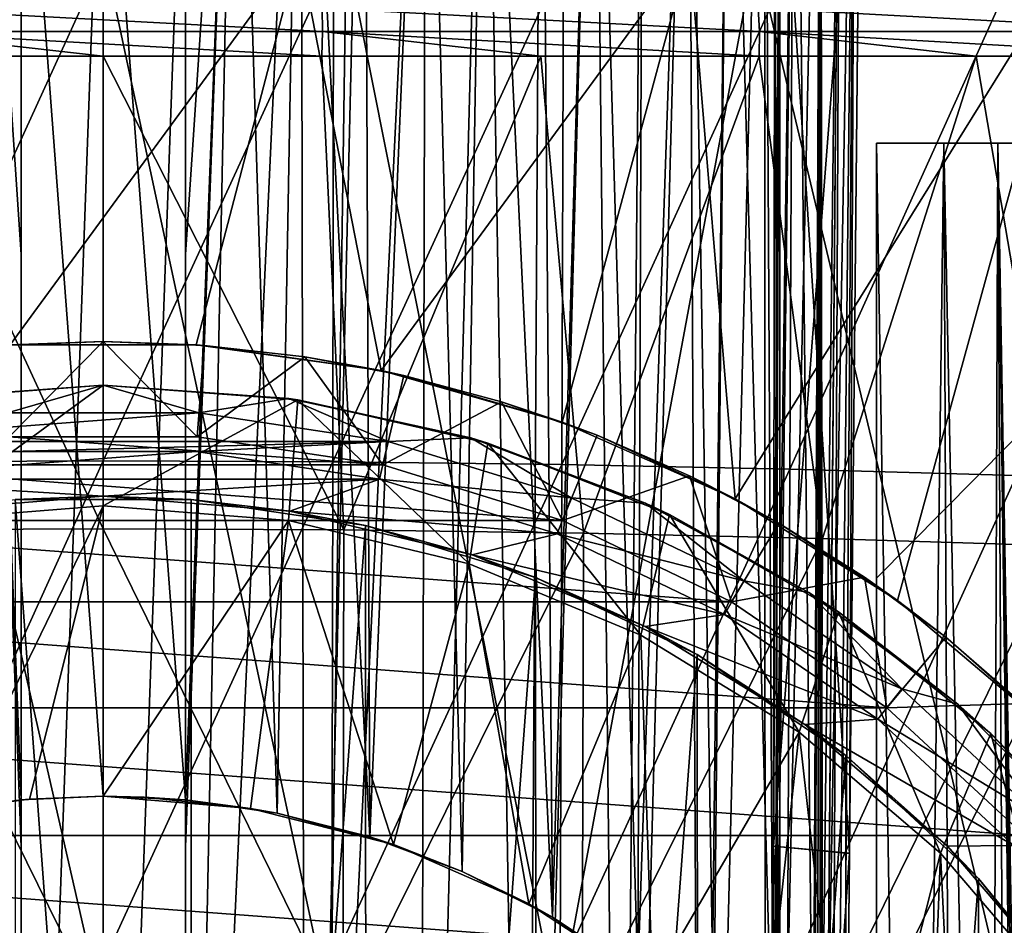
# Model space of a CAD drawing. Header units: metres. Extents: x -109 to 109, y -63 to 140.
# Tile 210 of 480: x -1 to 9, y -10 to -1. Entities that reach past the tile are written whole.
import ezdxf

# ---------------------------------------------------------------- set-up
doc = ezdxf.new("R2010")
doc.units = ezdxf.units.M
doc.layers.add('solid_502308_SW0001', color=7, linetype='CONTINUOUS')

msp = doc.modelspace()

# ---------------------------------------------------------------- linework, layer by layer
at = {"layer": 'solid_502308_SW0001'}
for points in [[(-0.85, -21, 10.329001), (-2.09333, -21, 10.08526), (-1.371821, 4.644084, 10.479981)], [(-1.808598, -8.928535, -4.868497), (-0.85, -8.789137, -5.036214), (-1.371821, 4.644084, -5.079981)], [(-0.85, -3.150883, -5.085713), (-0.85, 2.5, -5.135318), (-1.371821, 4.644084, -5.079981)], [(-0.85, -8.789137, -5.036214), (-0.85, -3.150883, -5.085713), (-1.371821, 4.644084, -5.079981)], [(-1.371821, 4.644084, 10.479981), (-0.85, 2.5, 10.535318), (-0.85, -9.277573, 10.431926)], [(-0.85, -9.277573, 10.431926), (-0.85, -21, 10.329001), (-1.371821, 4.644084, 10.479981)], [(2.04467, 4.644084, 10.330814), (2.093329, -21, 10.085261), (0.85, -21, 10.329001)], [(2.04467, 4.644084, 10.330814), (0.85, -21, 10.329001), (1.371821, 4.644084, 10.479981)], [(0.85, -9.277694, 10.431925), (1.371821, 4.644084, 10.479981), (0.85, -21, 10.329001)], [(0.85, -9.277694, 10.431925), (0.85, 2.5, 10.535318), (1.371821, 4.644084, 10.479981)], [(0.85, -8.789137, -5.036214), (1.799922, -8.926809, -4.870669), (1.371821, 4.644084, -5.079981)], [(1.371821, 4.644084, -5.079981), (0.85, 2.5, -5.135318), (0.85, -3.150883, -5.085713)], [(0.85, -3.150883, -5.085713), (0.85, -8.789137, -5.036214), (1.371821, 4.644084, -5.079981)], [(1.799922, -8.926809, -4.870669), (2.04467, 4.644084, -4.930814), (1.371821, 4.644084, -5.079981)], [(1.799922, -8.926809, -4.870669), (2.758678, -9.170946, -4.573832), (2.04467, 4.644084, -4.930814)], [(2.701959, 4.644084, 10.123571), (2.093329, -21, 10.085261), (2.04467, 4.644084, 10.330814)], [(2.758678, -9.170946, -4.573832), (2.701959, 4.644084, -4.723572), (2.04467, 4.644084, -4.930814)], [(3.338684, 4.644084, 9.859832), (3.279645, -21, 9.640318), (2.093329, -21, 10.085261)], [(3.338684, 4.644084, 9.859832), (2.093329, -21, 10.085261), (2.701959, 4.644084, 10.123571)], [(2.758678, -9.170946, -4.573832), (3.338684, 4.644084, -4.459832), (2.701959, 4.644084, -4.723572)], [(2.758678, -9.170946, -4.573832), (3.71343, -9.528109, -4.132459), (3.338684, 4.644084, -4.459832)], [(3.95, 4.644084, 9.5416), (4.376612, -21, 9.006297), (3.279645, -21, 9.640318)], [(3.95, 4.644084, 9.5416), (3.279645, -21, 9.640318), (3.338684, 4.644084, 9.859832)], [(3.71343, -9.528109, -4.132459), (3.95, 4.644084, -4.141601), (3.338684, 4.644084, -4.459832)], [(3.71343, -9.528109, -4.132459), (4.646818, -10.001901, -3.530089), (3.95, 4.644084, -4.141601)], [(4.531254, 4.644084, 9.171301), (4.376612, -21, 9.006297), (3.95, 4.644084, 9.5416)], [(4.646818, -10.001901, -3.530089), (4.531254, 4.644084, -3.771301), (3.95, 4.644084, -4.141601)], [(5.078022, 4.644084, 8.751751), (5.354336, -21, 8.200477), (4.376612, -21, 9.006297)], [(5.078022, 4.644084, 8.751751), (4.376612, -21, 9.006297), (4.531254, 4.644084, 9.171301)], [(4.646818, -10.001901, -3.530089), (5.078022, 4.644084, -3.351751), (4.531254, 4.644084, -3.771301)], [(4.646818, -10.001901, -3.530089), (5.531312, -10.586021, -2.752616), (5.078022, 4.644084, -3.351751)], [(5.586143, 4.644084, 8.286143), (5.354336, -21, 8.200477), (5.078022, 4.644084, 8.751751)], [(5.531312, -10.586021, -2.752616), (5.586143, 4.644084, -2.886144), (5.078022, 4.644084, -3.351751)], [(6.051751, 4.644084, 7.778022), (6.186184, -21, 7.244802), (5.354336, -21, 8.200477)], [(6.051751, 4.644084, 7.778022), (5.354336, -21, 8.200477), (5.586143, 4.644084, 8.286143)], [(5.531312, -10.586021, -2.752616), (6.051751, 4.644084, -2.378022), (5.586143, 4.644084, -2.886144)], [(5.531312, -10.586021, -2.752616), (6.315101, -11.241154, -1.811994), (6.051751, 4.644084, -2.378022)], [(6.471301, 4.644084, 7.231254), (6.186184, -21, 7.244802), (6.051751, 4.644084, 7.778022)], [(6.315101, -11.241154, -1.811994), (6.471301, 4.644084, -1.831254), (6.051751, 4.644084, -2.378022)], [(6.841601, 4.644084, 6.65), (6.849507, -21, 6.165303), (6.186184, -21, 7.244802)], [(6.841601, 4.644084, 6.65), (6.186184, -21, 7.244802), (6.471301, 4.644084, 7.231254)], [(6.315101, -11.241154, -1.811994), (6.930896, -11.874221, -0.780524), (6.471301, 4.644084, -1.831254)], [(6.930896, -11.874221, -0.780524), (6.841601, 4.644084, -1.25), (6.471301, 4.644084, -1.831254)], [(7.159832, 4.644084, 6.038684), (6.849507, -21, 6.165303), (6.841601, 4.644084, 6.65)], [(6.930896, -11.874221, -0.780524), (7.159832, 4.644084, -0.638684), (6.841601, 4.644084, -1.25)], [(7.423572, 4.644084, 5.401959), (7.326227, -21, 4.991397), (6.849507, -21, 6.165303)], [(7.423572, 4.644084, 5.401959), (6.849507, -21, 6.165303), (7.159832, 4.644084, 6.038684)], [(6.930896, -11.874221, -0.780524), (7.344524, -12.376793, 0.22147), (7.159832, 4.644084, -0.638684)], [(7.344524, -12.376793, 0.22147), (7.423572, 4.644084, -0.001959), (7.159832, 4.644084, -0.638684)], [(7.779981, 4.644084, 4.071821), (7.603352, -21, 3.755081), (7.326227, -21, 4.991397)], [(7.630814, 4.644084, 4.74467), (7.326227, -21, 4.991397), (7.423572, 4.644084, 5.401959)], [(7.779981, 4.644084, 4.071821), (7.326227, -21, 4.991397), (7.630814, 4.644084, 4.74467)], [(7.344524, -12.376793, 0.22147), (7.383338, -13.399921, 0.369095), (7.423572, 4.644084, -0.001959)], [(7.383338, -13.399921, 0.369095), (7.411291, -14.372667, 0.489076), (7.423572, 4.644084, -0.001959)], [(7.411291, -14.372667, 0.489076), (7.43025, -15.321857, 0.583692), (7.423572, 4.644084, -0.001959)], [(7.443786, -17.210922, 0.694269), (7.630814, 4.644084, 0.65533), (7.423572, 4.644084, -0.001959)], [(7.441019, -16.264923, 0.652683), (7.443786, -17.210922, 0.694269), (7.423572, 4.644084, -0.001959)], [(7.43025, -15.321857, 0.583692), (7.441019, -16.264923, 0.652683), (7.423572, 4.644084, -0.001959)], [(7.438465, -18.160669, 0.706404), (7.507988, -21, 1.101792), (7.630814, 4.644084, 0.65533)], [(7.443786, -17.210922, 0.694269), (7.438465, -18.160669, 0.706404), (7.630814, 4.644084, 0.65533)], [(7.779981, 4.644084, 1.328179), (7.507988, -21, 1.101792), (7.603352, -21, 1.644919)], [(7.630814, 4.644084, 0.65533), (7.507988, -21, 1.101792), (7.779981, 4.644084, 1.328179)], [(7.719307, -9.341116, 1.746664), (7.779981, 4.644084, 1.328179), (7.603352, -21, 1.644919)], [(7.719311, -9.340721, 3.653332), (7.603352, -21, 3.755081), (7.779981, 4.644084, 4.071821)], [(7.719307, -9.341116, 1.746664), (7.835319, 2.5, 1.85), (7.779981, 4.644084, 1.328179)], [(7.779981, 4.644084, 4.071821), (7.835319, 2.5, 3.55), (7.719311, -9.340721, 3.653332)], [(-0.85, -21, 9.648201), (-0.85, -9.277573, 10.431926), (-0.85, 2.5, 10.535318)], [(-0.85, 2.5, 9.648201), (-0.85, -21, 9.648201), (-0.85, 2.5, 10.535318)], [(-0.85, 2.5, -4.248201), (-0.85, 2.5, -5.135318), (-0.85, -3.150883, -5.085713)], [(-0.85, 2.5, -4.248201), (-0.85, -3.150883, -5.085713), (-0.85, -8.789137, -5.036214)], [(-0.85, 2.5, -4.248201), (-0.85, -8.789137, -5.036214), (-0.85, -8.789137, -4.248201)], [(0, 2.5, 9.699993), (0, -21, 9.699993), (-0.85, -21, 9.648201)], [(0, 2.5, 9.699993), (-0.85, -21, 9.648201), (-0.85, 2.5, 9.648201)], [(-0.85, 2.5, -4.248201), (-0.85, -8.789137, -4.248201), (0, -8.74999, -4.3)], [(0, 2.5, -4.299993), (-0.85, 2.5, -4.248201), (0, -8.74999, -4.3)], [(0.85, 2.5, 9.648201), (0.85, -21, 9.648201), (0, -21, 9.699993)], [(0, 2.5, 9.699993), (0.85, 2.5, 9.648201), (0, -21, 9.699993)], [(0, 2.5, -4.299993), (0, -8.74999, -4.3), (0.85, -8.789137, -4.248201)], [(0, 2.5, -4.299993), (0.85, -8.789137, -4.248201), (0.85, 2.5, -4.248201)], [(0.85, 2.5, 9.648201), (0.85, -21, 10.329001), (0.85, -21, 9.648201)], [(0.85, 2.5, 9.648201), (0.85, -9.277694, 10.431925), (0.85, -21, 10.329001)], [(0.85, -8.789137, -4.248201), (0.85, -3.150883, -5.085713), (0.85, 2.5, -5.135318)], [(0.85, 2.5, -4.248201), (0.85, -8.789137, -4.248201), (0.85, 2.5, -5.135318)], [(0.85, 2.5, 9.648201), (0.85, 2.5, 10.535318), (0.85, -9.277694, 10.431925)], [(6.999993, 2.5, 2.7), (6.999983, -21, 2.7), (6.920029, -21, 3.755081)], [(6.934866, -9.267901, 3.652697), (6.999993, 2.5, 2.7), (6.920029, -21, 3.755081)], [(6.948201, 2.5, 1.85), (6.934866, -9.267901, 1.747303), (6.999983, -21, 2.7)], [(6.934866, -9.267901, 3.652697), (7.719311, -9.340721, 3.653332), (7.835319, 2.5, 3.55)], [(6.934866, -9.267901, 3.652697), (7.835319, 2.5, 3.55), (6.948201, 2.5, 3.55)], [(6.948201, 2.5, 1.85), (7.719307, -9.341116, 1.746664), (6.934866, -9.267901, 1.747303)], [(6.934866, -9.267901, 3.652697), (6.948201, 2.5, 3.55), (6.999993, 2.5, 2.7)], [(6.999993, 2.5, 2.7), (6.948201, 2.5, 1.85), (6.999983, -21, 2.7)], [(6.948201, 2.5, 1.85), (7.835319, 2.5, 1.85), (7.719307, -9.341116, 1.746664)], [(0, -11, 14.307994), (0, 0, 14.5), (-2.513136, 0, 14.433888)], [(-2.355263, -11, 14.249694), (0, -11, 14.307994), (-2.513136, 0, 14.433888)], [(-0.962383, -4.083236, -16.719446), (-2.026067, 0, -16.758926), (2.026067, 0, -16.758926)], [(0.96257, -4.083249, -16.719442), (-0.962383, -4.083236, -16.719446), (2.026067, 0, -16.758926)], [(2.355263, -11, 14.249694), (2.513136, 0, 14.433888), (0, 0, 14.5)], [(2.355263, -11, 14.249694), (0, 0, 14.5), (0, -11, 14.307994)], [(2.874382, -4.349343, -16.641249), (0.96257, -4.083249, -16.719442), (2.026067, 0, -16.758926)], [(2.874382, -4.349343, -16.641249), (2.026067, 0, -16.758926), (6.065785, 0, -16.430685)], [(4.703983, -11, 14.075018), (2.513136, 0, 14.433888), (2.355263, -11, 14.249694)], [(4.703983, -11, 14.075018), (6.74241, 0, 14.022077), (2.513136, 0, 14.433888)], [(4.74641, -4.882298, -16.488579), (2.874382, -4.349343, -16.641249), (6.065785, 0, -16.430685)], [(9.361381, -11, 13.378528), (6.74241, 0, 14.022077), (4.703983, -11, 14.075018)], [(6.537982, -5.676961, -16.270775), (4.74641, -4.882298, -16.488579), (6.065785, 0, -16.430685)], [(6.537982, -5.676961, -16.270775), (6.065785, 0, -16.430685), (10.065047, 0, -15.776472)], [(8.215375, -6.725688, -16.001492), (6.537982, -5.676961, -16.270775), (10.065047, 0, -15.776472)], [(9.361381, -11, 13.378528), (10.918035, 0, 13.236396), (6.74241, 0, 14.022077)], [(9.737864, -8.011181, -15.7), (8.215375, -6.725688, -16.001492), (10.065047, 0, -15.776472)], [(-2.37488, -5.293695, 14.840931), (-2.381789, -0.1, 14.840895), (0, -0.1, 14.9)], [(0, -5.284318, 14.9), (-2.37488, -5.293695, 14.840931), (0, -0.1, 14.9)], [(0, -5.284318, 14.9), (0, -0.1, 14.9), (2.381789, -0.1, 14.840895)], [(2.37488, -5.293695, 14.840931), (0, -5.284318, 14.9), (2.381789, -0.1, 14.840895)], [(2.37488, -5.293695, 14.840931), (2.381789, -0.1, 14.840895), (4.760338, -0.1, 14.663812)], [(4.744489, -5.32188, 14.66417), (2.37488, -5.293695, 14.840931), (4.760338, -0.1, 14.663812)], [(4.744489, -5.32188, 14.66417), (4.760338, -0.1, 14.663812), (7.128041, -0.1, 14.369448)], [(7.103559, -5.368956, 14.370385), (4.744489, -5.32188, 14.66417), (7.128041, -0.1, 14.369448)], [(7.103559, -5.368956, 14.370385), (7.128041, -0.1, 14.369448), (9.477245, -0.1, 13.958779)], [(9.446818, -5.435003, 13.960243), (7.103559, -5.368956, 14.370385), (9.477245, -0.1, 13.958779)], [(-2.269087, -0.843505, 16.61474), (2.26909, -0.843505, 16.61474), (-2.264546, -0.601622, 16.515259)], [(2.26909, -0.843505, 16.61474), (2.264549, -0.601622, 16.515257), (-2.264546, -0.601622, 16.515259)], [(6.788211, -0.843505, 16.202215), (6.774672, -0.601622, 16.103554), (2.264549, -0.601622, 16.515257)], [(2.26909, -0.843505, 16.61474), (6.788211, -0.843505, 16.202215), (2.264549, -0.601622, 16.515257)], [(11.251382, -0.843505, 15.382053), (11.228955, -0.601622, 15.285026), (6.774672, -0.601622, 16.103554)], [(6.788211, -0.843505, 16.202215), (11.251382, -0.843505, 15.382053), (6.774672, -0.601622, 16.103554)], [(-2.269087, -0.843505, 16.61474), (-2.262579, -1.10005, 16.648525), (0.000125, -1.099999, 16.700001)], [(-2.269087, -0.843505, 16.61474), (0.000125, -1.099999, 16.700001), (2.262823, -1.10005, 16.648516)], [(-2.269087, -0.843505, 16.61474), (2.262823, -1.10005, 16.648516), (2.26909, -0.843505, 16.61474)], [(2.26909, -0.843505, 16.61474), (2.262823, -1.10005, 16.648516), (4.525968, -1.100203, 16.494017)], [(2.26909, -0.843505, 16.61474), (4.525968, -1.100203, 16.494017), (6.784516, -1.100436, 16.23649)], [(2.26909, -0.843505, 16.61474), (6.784516, -1.100436, 16.23649), (6.788211, -0.843505, 16.202215)], [(6.788211, -0.843505, 16.202215), (6.784516, -1.100436, 16.23649), (9.028667, -1.100735, 15.876863)], [(6.788211, -0.843505, 16.202215), (9.028667, -1.100735, 15.876863), (11.250388, -1.101063, 15.416623)], [(6.788211, -0.843505, 16.202215), (11.250388, -1.101063, 15.416623), (11.251382, -0.843505, 15.382053)], [(-2.487625, -5.997593, 16.637478), (0, -5.986567, 16.700001), (-2.262579, -1.10005, 16.648525)], [(0, -5.986567, 16.700001), (0.000125, -1.099999, 16.700001), (-2.262579, -1.10005, 16.648525)], [(0, -5.986567, 16.700001), (2.487626, -5.997593, 16.637478), (0.000125, -1.099999, 16.700001)], [(2.487626, -5.997593, 16.637478), (2.262823, -1.10005, 16.648516), (0.000125, -1.099999, 16.700001)], [(2.487626, -5.997593, 16.637478), (4.525968, -1.100203, 16.494017), (2.262823, -1.10005, 16.648516)], [(2.487626, -5.997593, 16.637478), (4.969616, -6.03067, 16.450405), (4.525968, -1.100203, 16.494017)], [(4.969616, -6.03067, 16.450405), (6.784516, -1.100436, 16.23649), (4.525968, -1.100203, 16.494017)], [(4.969616, -6.03067, 16.450405), (7.440337, -6.085798, 16.139524), (6.784516, -1.100436, 16.23649)], [(7.440337, -6.085798, 16.139524), (9.028667, -1.100735, 15.876863), (6.784516, -1.100436, 16.23649)], [(7.440337, -6.085798, 16.139524), (9.894154, -6.162977, 15.705582), (9.028667, -1.100735, 15.876863)], [(9.894154, -6.162977, 15.705582), (11.250388, -1.101063, 15.416623), (9.028667, -1.100735, 15.876863)], [(12.45456, -2, 10.930849), (12.51015, -11, 11.078399), (8, -11, 12.108668)], [(8, -2, 8.7), (8, -11, 12.108668), (8, -11, 9.500735)], [(8, -6.495773, 12.028833), (8, -2, 11.949144), (12.45456, -2, 10.930849)], [(12.45456, -2, 10.930849), (8, -11, 12.108668), (8, -6.495773, 12.028833)], [(8, -2, 8.7), (8, -6.495773, 12.028833), (8, -11, 12.108668)], [(8, -11.021298, 9.274974), (8, -2, 8.7), (8, -11, 9.500735)], [(8, -2, 8.7), (8, -2, 11.949144), (8, -6.495773, 12.028833)], [(12.308669, -2, 5.273716), (12.45456, -2, 10.930849), (8, -2, 11.949144)], [(11.884668, -2, 4.520438), (8, -2, 11.949144), (11.612517, -2, 3.7)], [(10.084812, -2, 3.7), (11.612517, -2, 3.7), (8, -2, 11.949144)], [(12.308669, -2, 5.273716), (8, -2, 11.949144), (11.884668, -2, 4.520438)], [(9.659258, -2, 5.28819), (10.084812, -2, 3.7), (8, -2, 11.949144)], [(9.252759, -2, 6.492939), (9.659258, -2, 5.28819), (8, -2, 11.949144)], [(8.696675, -2, 7.636373), (8, -2, 11.949144), (8, -2, 8.7)], [(8.696675, -2, 7.636373), (9.252759, -2, 6.492939), (8, -2, 11.949144)], [(8, -11.41139, 8.713196), (8, -11.5, 8.7), (8, -2, 8.7)], [(8.389682, -25.5, 8.141802), (8, -2, 8.7), (8, -11.5, 8.7)], [(8, -11.346148, 8.74039), (8, -11.41139, 8.713196), (8, -2, 8.7)], [(8, -11.320956, 8.755077), (8, -11.346148, 8.74039), (8, -2, 8.7)], [(8, -11.230809, 8.830138), (8, -11.320956, 8.755077), (8, -2, 8.7)], [(8, -11.206609, 8.857302), (8, -11.230809, 8.830138), (8, -2, 8.7)], [(8, -11.146626, 8.9408), (8, -11.206609, 8.857302), (8, -2, 8.7)], [(8, -11.095986, 9.036482), (8, -11.146626, 8.9408), (8, -2, 8.7)], [(8, -11.074376, 9.088151), (8, -11.095986, 9.036482), (8, -2, 8.7)], [(8, -11.024373, 9.259675), (8, -11.074376, 9.088151), (8, -2, 8.7)], [(8, -11.021298, 9.274974), (8, -11.024373, 9.259675), (8, -2, 8.7)], [(8.696675, -2, 7.636373), (8, -2, 8.7), (8.389682, -25.5, 8.141802)], [(8.696675, -2, 7.636373), (8.389682, -25.5, 8.141802), (8.806901, -25.5, 7.436927)], [(8.696675, -2, 7.636373), (8.806901, -25.5, 7.436927), (9.165152, -25.5, 6.7)], [(8.696675, -2, 7.636373), (9.165152, -25.5, 6.7), (9.252759, -2, 6.492939)], [(9.252759, -2, 6.492939), (9.165152, -25.5, 6.7), (9.376994, -25.5, 6.174475)], [(9.252759, -2, 6.492939), (9.659258, -25.5, 5.28819), (9.659258, -2, 5.28819)], [(9.252759, -2, 6.492939), (9.610585, -25.5, 5.463449), (9.659258, -25.5, 5.28819)], [(9.252759, -2, 6.492939), (9.558732, -25.5, 5.637794), (9.610585, -25.5, 5.463449)], [(9.252759, -2, 6.492939), (9.376994, -25.5, 6.174475), (9.558732, -25.5, 5.637794)], [(0.85, -8.789137, -4.644242), (0.85, -8.789137, -5.036214), (0.85, -3.150883, -5.085713)], [(0.85, -8.789137, -4.644242), (0.85, -3.150883, -5.085713), (0.85, -8.789137, -4.248201)], [(-1.045011, -4.089197, -26.801517), (-0.962383, -4.083236, -16.719446), (0, -4.05, -26.801517)], [(-1.045011, -4.089197, -26.801517), (0, -4.05, -26.801517), (-0.971343, -5.036354, -27.35)], [(0, -4.05, -26.801517), (0.971343, -5.036354, -27.35), (-0.971343, -5.036354, -27.35)], [(0, -4.05, -26.801517), (-0.962383, -4.083236, -16.719446), (0.96257, -4.083249, -16.719442)], [(0, -4.05, -26.801517), (0.96257, -4.083249, -16.719442), (1.045011, -4.089197, -26.801517)], [(0, -4.05, -26.801517), (1.045011, -4.089197, -26.801517), (0.971343, -5.036354, -27.35)], [(1.045011, -4.089197, -26.801517), (0.96257, -4.083249, -16.719442), (2.874382, -4.349343, -16.641249)], [(1.045011, -4.089197, -26.801517), (2.084002, -4.206544, -26.801517), (0.971343, -5.036354, -27.35)], [(1.045011, -4.089197, -26.801517), (2.874382, -4.349343, -16.641249), (2.084002, -4.206544, -26.801517)], [(2.084002, -4.206544, -26.801517), (2.892743, -5.325933, -27.35), (0.971343, -5.036354, -27.35)], [(2.084002, -4.206544, -26.801517), (2.874382, -4.349343, -16.641249), (3.111283, -4.401381, -26.801517)], [(2.084002, -4.206544, -26.801517), (3.111283, -4.401381, -26.801517), (2.892743, -5.325933, -27.35)], [(3.111283, -4.401381, -26.801517), (2.874382, -4.349343, -16.641249), (4.74641, -4.882298, -16.488579)], [(3.111283, -4.401381, -26.801517), (4.121211, -4.672655, -26.801517), (2.892743, -5.325933, -27.35)], [(3.111283, -4.401381, -26.801517), (4.74641, -4.882298, -16.488579), (4.121211, -4.672655, -26.801517)], [(0, -4.5, -9.75), (0, -4.5, -6.3), (-2.012263, -4.650824, -6.3)], [(-1.91645, -5.900845, -6.3), (-2.012263, -4.650824, -6.3), (0, -4.5, -6.3)], [(-1.92125, -4.637411, -9.75), (0, -4.5, -9.75), (-2.012263, -4.650824, -6.3)], [(-0.9901, -4.787044, -9.5), (0, -4.5, -9.75), (-1.92125, -4.637411, -9.75)], [(-1.91645, -5.900845, -6.3), (0, -4.5, -6.3), (0, -5.75, -6.3)], [(-0.9901, -4.787044, -9.5), (0.9901, -4.787044, -9.5), (0, -4.5, -9.75)], [(1.92125, -4.637411, -9.75), (0, -4.5, -6.3), (0, -4.5, -9.75)], [(0, -5.75, -6.3), (0, -4.5, -6.3), (2.012263, -4.650824, -6.3)], [(1.92125, -4.637411, -9.75), (2.012263, -4.650824, -6.3), (0, -4.5, -6.3)], [(0.9901, -4.787044, -9.5), (1.92125, -4.637411, -9.75), (0, -4.5, -9.75)], [(1.91645, -5.900845, -6.3), (0, -5.75, -6.3), (2.012263, -4.650824, -6.3)], [(0.9901, -4.787044, -9.5), (2.948489, -5.082225, -9.5), (1.92125, -4.637411, -9.75)], [(3.785515, -6.349592, -6.3), (1.91645, -5.900845, -6.3), (2.012263, -4.650824, -6.3)], [(1.92125, -4.637411, -9.75), (3.80339, -5.046845, -9.75), (2.012263, -4.650824, -6.3)], [(2.948489, -5.082225, -9.5), (3.80339, -5.046845, -9.75), (1.92125, -4.637411, -9.75)], [(3.785515, -6.349592, -6.3), (2.012263, -4.650824, -6.3), (3.979253, -5.099809, -6.3)], [(3.80339, -5.046845, -9.75), (3.979253, -5.099809, -6.3), (2.012263, -4.650824, -6.3)], [(4.121211, -4.672655, -26.801517), (4.749434, -5.898643, -27.35), (2.892743, -5.325933, -27.35)], [(4.121211, -4.672655, -26.801517), (4.74641, -4.882298, -16.488579), (5.108018, -5.018835, -26.801517)], [(4.121211, -4.672655, -26.801517), (5.108018, -5.018835, -26.801517), (4.749434, -5.898643, -27.35)], [(0.990023, -4.787054, -8.7), (-0.990023, -4.787054, -8.7), (-2.948373, -5.082201, -8.7)], [(2.948373, -5.082201, -8.7), (0.990023, -4.787054, -8.7), (-2.948373, -5.082201, -8.7)], [(-0.9901, -4.787044, -9.5), (-0.990023, -4.787054, -8.7), (0.990023, -4.787054, -8.7)], [(-0.9901, -4.787044, -9.5), (0.990023, -4.787054, -8.7), (0.9901, -4.787044, -9.5)], [(0.9901, -4.787044, -9.5), (0.990023, -4.787054, -8.7), (2.948373, -5.082201, -8.7)], [(0.9901, -4.787044, -9.5), (2.948373, -5.082201, -8.7), (2.948489, -5.082225, -9.5)], [(5.108018, -5.018835, -26.801517), (4.74641, -4.882298, -16.488579), (6.537982, -5.676961, -16.270775)], [(-0.960149, -5.185942, -8.7), (2.948373, -5.082201, -8.7), (-2.948373, -5.082201, -8.7)], [(-2.892743, -5.325933, -27.35), (-0.971343, -5.036354, -27.35), (2.892743, -5.325933, -27.35)], [(-0.971343, -5.036354, -27.35), (0.971343, -5.036354, -27.35), (2.892743, -5.325933, -27.35)], [(-0.960149, -5.185942, -8.7), (0.960149, -5.185942, -8.7), (2.948373, -5.082201, -8.7)], [(0.960149, -5.185942, -8.7), (2.859254, -5.472148, -8.7), (2.948373, -5.082201, -8.7)], [(2.859254, -5.472148, -8.7), (4.84077, -5.665925, -8.7), (2.948373, -5.082201, -8.7)], [(2.948489, -5.082225, -9.5), (2.948373, -5.082201, -8.7), (4.84077, -5.665925, -8.7)], [(2.948489, -5.082225, -9.5), (4.840683, -5.665889, -9.5), (3.80339, -5.046845, -9.75)], [(2.948489, -5.082225, -9.5), (4.84077, -5.665925, -8.7), (4.840683, -5.665889, -9.5)], [(3.80339, -5.046845, -9.75), (5.608103, -5.719968, -9.75), (3.979253, -5.099809, -6.3)], [(4.840683, -5.665889, -9.5), (5.608103, -5.719968, -9.75), (3.80339, -5.046845, -9.75)], [(5.108018, -5.018835, -26.801517), (6.065956, -5.437887, -26.801517), (4.749434, -5.898643, -27.35)], [(5.108018, -5.018835, -26.801517), (6.537982, -5.676961, -16.270775), (6.065956, -5.437887, -26.801517)], [(0.960291, -5.185937, -10.9), (-0.960291, -5.185937, -10.9), (-2.859391, -5.472178, -10.9)], [(2.859391, -5.472178, -10.9), (0.960291, -5.185937, -10.9), (-2.859391, -5.472178, -10.9)], [(0.960291, -5.185937, -10.9), (-0.960149, -5.185942, -8.7), (-0.960291, -5.185937, -10.9)], [(0.960291, -5.185937, -10.9), (0.960149, -5.185942, -8.7), (-0.960149, -5.185942, -8.7)], [(0.960291, -5.185937, -10.9), (2.859254, -5.472148, -8.7), (0.960149, -5.185942, -8.7)], [(2.859391, -5.472178, -10.9), (2.859254, -5.472148, -8.7), (0.960291, -5.185937, -10.9)], [(5.561318, -7.085154, -6.3), (3.785515, -6.349592, -6.3), (3.979253, -5.099809, -6.3)], [(5.561318, -7.085154, -6.3), (3.979253, -5.099809, -6.3), (5.85728, -5.836867, -6.3)], [(5.608103, -5.719968, -9.75), (5.85728, -5.836867, -6.3), (3.979253, -5.099809, -6.3)], [(-2.36628, -10.492733, 14.841049), (-2.37488, -5.293695, 14.840931), (0, -5.284318, 14.9)], [(0, -10.473821, 14.9), (-2.36628, -10.492733, 14.841049), (0, -5.284318, 14.9)], [(0, -10.473821, 14.9), (0, -5.284318, 14.9), (2.37488, -5.293695, 14.840931)], [(2.36628, -10.492733, 14.841049), (0, -10.473821, 14.9), (2.37488, -5.293695, 14.840931)], [(2.36628, -10.492733, 14.841049), (2.37488, -5.293695, 14.840931), (4.744489, -5.32188, 14.66417)], [(-4.749434, -5.898643, -27.35), (-2.892743, -5.325933, -27.35), (4.749434, -5.898643, -27.35)], [(-2.892743, -5.325933, -27.35), (2.892743, -5.325933, -27.35), (4.749434, -5.898643, -27.35)], [(4.727813, -10.549526, 14.664584), (2.36628, -10.492733, 14.841049), (4.744489, -5.32188, 14.66417)], [(4.727813, -10.549526, 14.664584), (4.744489, -5.32188, 14.66417), (7.103559, -5.368956, 14.370385)], [(7.079849, -10.644281, 14.37119), (4.727813, -10.549526, 14.664584), (7.103559, -5.368956, 14.370385)], [(7.079849, -10.644281, 14.37119), (7.103559, -5.368956, 14.370385), (9.446818, -5.435003, 13.960243)], [(0, -5.65, -10.9), (2.859391, -5.472178, -10.9), (-2.859391, -5.472178, -10.9)], [(-1.932201, -5.802098, -10.9), (0, -5.65, -10.9), (-2.859391, -5.472178, -10.9)], [(0, -5.65, -10.9), (1.932201, -5.802098, -10.9), (2.859391, -5.472178, -10.9)], [(1.932201, -5.802098, -10.9), (4.694638, -6.038276, -10.9), (2.859391, -5.472178, -10.9)], [(2.859254, -5.472148, -8.7), (4.694825, -6.038352, -8.7), (4.84077, -5.665925, -8.7)], [(4.694638, -6.038276, -10.9), (4.694825, -6.038352, -8.7), (2.859254, -5.472148, -8.7)], [(4.694638, -6.038276, -10.9), (2.859254, -5.472148, -8.7), (2.859391, -5.472178, -10.9)], [(6.065956, -5.437887, -26.801517), (6.500133, -6.74176, -27.35), (4.749434, -5.898643, -27.35)], [(6.065956, -5.437887, -26.801517), (6.537982, -5.676961, -16.270775), (6.989818, -5.927513, -26.801517)], [(6.065956, -5.437887, -26.801517), (6.989818, -5.927513, -26.801517), (6.500133, -6.74176, -27.35)], [(9.417642, -10.777082, 13.961448), (7.079849, -10.644281, 14.37119), (9.446818, -5.435003, 13.960243)], [(-0.908882, -5.683489, -16.41674), (0, -5.65, -10.9), (-1.932201, -5.802098, -10.9)], [(0.913497, -30.31617, -15.986616), (-0.908882, -5.683489, -16.41674), (-0.913269, -30.316187, -15.98662)], [(-0.908882, -5.683489, -16.41674), (0.90927, -5.683518, -16.416733), (0, -5.65, -10.9)], [(0.913497, -30.31617, -15.986616), (0.90927, -5.683518, -16.416733), (-0.908882, -5.683489, -16.41674)], [(0.90927, -5.683518, -16.416733), (1.932201, -5.802098, -10.9), (0, -5.65, -10.9)], [(0.90927, -5.683518, -16.416733), (2.712836, -5.951638, -16.346155), (1.932201, -5.802098, -10.9)], [(0.913497, -30.31617, -15.986616), (2.712836, -5.951638, -16.346155), (0.90927, -5.683518, -16.416733)], [(4.694825, -6.038352, -8.7), (6.625135, -6.525255, -8.7), (4.84077, -5.665925, -8.7)], [(4.840683, -5.665889, -9.5), (6.625054, -6.525195, -9.5), (5.608103, -5.719968, -9.75)], [(4.840683, -5.665889, -9.5), (4.84077, -5.665925, -8.7), (6.625135, -6.525255, -8.7)], [(4.840683, -5.665889, -9.5), (6.625135, -6.525255, -8.7), (6.625054, -6.525195, -9.5)], [(6.989818, -5.927513, -26.801517), (6.537982, -5.676961, -16.270775), (8.215375, -6.725688, -16.001492)], [(-1.91645, -5.900845, -7.3), (-1.91645, -5.900845, -6.3), (0, -5.75, -6.3)], [(0, -5.75, -7.3), (-1.91645, -5.900845, -7.3), (0, -5.75, -6.3)], [(-1.522614, -8.876184, -7.3), (-1.91645, -5.900845, -7.3), (0, -5.75, -7.3)], [(-0.763985, -8.781605, -7.3), (-1.522614, -8.876184, -7.3), (0, -5.75, -7.3)], [(-0.763985, -8.781605, -7.3), (0, -5.75, -7.3), (0, -8.75, -7.3)], [(0, -5.75, -7.3), (0, -5.75, -6.3), (1.91645, -5.900845, -6.3)], [(1.91645, -5.900845, -7.3), (0, -5.75, -7.3), (1.91645, -5.900845, -6.3)], [(0, -8.75, -7.3), (0, -5.75, -7.3), (1.91645, -5.900845, -7.3)], [(1.932201, -5.802098, -10.9), (3.816454, -6.254508, -10.9), (4.694638, -6.038276, -10.9)], [(2.712836, -5.951638, -16.346155), (3.816454, -6.254508, -10.9), (1.932201, -5.802098, -10.9)], [(5.608103, -5.719968, -9.75), (7.298651, -6.643077, -9.75), (5.85728, -5.836867, -6.3)], [(6.625054, -6.525195, -9.5), (7.298651, -6.643077, -9.75), (5.608103, -5.719968, -9.75)], [(-6.500133, -6.74176, -27.35), (-4.749434, -5.898643, -27.35), (6.500133, -6.74176, -27.35)], [(-4.749434, -5.898643, -27.35), (4.749434, -5.898643, -27.35), (6.500133, -6.74176, -27.35)], [(1.522614, -8.876184, -7.3), (0, -8.75, -7.3), (1.91645, -5.900845, -7.3)], [(3.00351, -9.25122, -7.3), (1.522614, -8.876184, -7.3), (1.91645, -5.900845, -7.3)], [(1.91645, -5.900845, -7.3), (1.91645, -5.900845, -6.3), (3.785515, -6.349592, -6.3)], [(1.91645, -5.900845, -7.3), (3.785515, -6.349592, -6.3), (3.785515, -6.349592, -7.3)], [(3.00351, -9.25122, -7.3), (1.91645, -5.900845, -7.3), (3.785515, -6.349592, -7.3)], [(7.20026, -8.089471, -6.3), (5.561318, -7.085154, -6.3), (5.85728, -5.836867, -6.3)], [(7.20026, -8.089471, -6.3), (5.85728, -5.836867, -6.3), (7.604663, -6.845671, -6.3)], [(7.298651, -6.643077, -9.75), (7.604663, -6.845671, -6.3), (5.85728, -5.836867, -6.3)], [(0, -11.03548, 16.700001), (0, -5.986567, 16.700001), (-2.487625, -5.997593, 16.637478)], [(-2.479224, -11.055969, 16.637585), (0, -11.03548, 16.700001), (-2.487625, -5.997593, 16.637478)], [(2.479225, -11.055969, 16.637585), (2.487626, -5.997593, 16.637478), (0, -5.986567, 16.700001)], [(0, -11.03548, 16.700001), (2.479225, -11.055969, 16.637585), (0, -5.986567, 16.700001)], [(2.72464, -30.045698, -15.924301), (2.712836, -5.951638, -16.346155), (0.913497, -30.31617, -15.986616)], [(2.479225, -11.055969, 16.637585), (4.969616, -6.03067, 16.450405), (2.487626, -5.997593, 16.637478)], [(2.712836, -5.951638, -16.346155), (4.47329, -6.488606, -16.208912), (3.816454, -6.254508, -10.9)], [(2.72464, -30.045698, -15.924301), (4.47329, -6.488606, -16.208912), (2.712836, -5.951638, -16.346155)], [(6.989818, -5.927513, -26.801517), (7.874564, -6.485064, -26.801517), (6.500133, -6.74176, -27.35)], [(6.989818, -5.927513, -26.801517), (8.215375, -6.725688, -16.001492), (7.874564, -6.485064, -26.801517)], [(2.479225, -11.055969, 16.637585), (4.953304, -11.117438, 16.45079), (4.969616, -6.03067, 16.450405)], [(3.816454, -6.254508, -10.9), (6.424988, -6.871572, -10.9), (4.694638, -6.038276, -10.9)], [(6.424988, -6.871572, -10.9), (4.694825, -6.038352, -8.7), (4.694638, -6.038276, -10.9)], [(4.694825, -6.038352, -8.7), (6.425122, -6.871665, -8.7), (6.625135, -6.525255, -8.7)], [(6.424988, -6.871572, -10.9), (6.425122, -6.871665, -8.7), (4.694825, -6.038352, -8.7)], [(4.953304, -11.117438, 16.45079), (7.440337, -6.085798, 16.139524), (4.969616, -6.03067, 16.450405)], [(4.953304, -11.117438, 16.45079), (7.417092, -11.219886, 16.140299), (7.440337, -6.085798, 16.139524)], [(7.417092, -11.219886, 16.140299), (9.894154, -6.162977, 15.705582), (7.440337, -6.085798, 16.139524)], [(7.417092, -11.219886, 16.140299), (9.865445, -11.363314, 15.706785), (9.894154, -6.162977, 15.705582)], [(3.816454, -6.254508, -10.9), (5.606659, -6.996027, -10.9), (6.424988, -6.871572, -10.9)], [(4.47329, -6.488606, -16.208912), (5.606659, -6.996027, -10.9), (3.816454, -6.254508, -10.9)], [(4.402442, -9.864844, -7.3), (3.00351, -9.25122, -7.3), (3.785515, -6.349592, -7.3)], [(3.785515, -6.349592, -7.3), (3.785515, -6.349592, -6.3), (5.561318, -7.085154, -6.3)], [(3.785515, -6.349592, -7.3), (5.561318, -7.085154, -6.3), (5.561318, -7.085154, -7.3)], [(4.402442, -9.864844, -7.3), (3.785515, -6.349592, -7.3), (5.561318, -7.085154, -7.3)], [(4.489939, -29.50491, -15.803983), (4.47329, -6.488606, -16.208912), (2.72464, -30.045698, -15.924301)], [(4.47329, -6.488606, -16.208912), (6.14211, -7.285665, -16.015343), (5.606659, -6.996027, -10.9)], [(4.489939, -29.50491, -15.803983), (6.14211, -7.285665, -16.015343), (4.47329, -6.488606, -16.208912)], [(7.874564, -6.485064, -26.801517), (8.105279, -7.836143, -27.35), (6.500133, -6.74176, -27.35)], [(7.874564, -6.485064, -26.801517), (8.215375, -6.725688, -16.001492), (8.715015, -7.107296, -26.801517)], [(7.874564, -6.485064, -26.801517), (8.715015, -7.107296, -26.801517), (8.105279, -7.836143, -27.35)], [(6.425122, -6.871665, -8.7), (8.26115, -7.640684, -8.7), (6.625135, -6.525255, -8.7)], [(6.625054, -6.525195, -9.5), (8.261198, -7.6407, -9.5), (7.298651, -6.643077, -9.75)], [(6.625054, -6.525195, -9.5), (6.625135, -6.525255, -8.7), (8.26115, -7.640684, -8.7)], [(6.625054, -6.525195, -9.5), (8.26115, -7.640684, -8.7), (8.261198, -7.6407, -9.5)], [(7.298651, -6.643077, -9.75), (8.84062, -7.797381, -9.75), (7.604663, -6.845671, -6.3)], [(8.261198, -7.6407, -9.5), (8.84062, -7.797381, -9.75), (7.298651, -6.643077, -9.75)], [(-8.105279, -7.836143, -27.35), (-6.500133, -6.74176, -27.35), (8.105279, -7.836143, -27.35)], [(-6.500133, -6.74176, -27.35), (6.500133, -6.74176, -27.35), (8.105279, -7.836143, -27.35)], [(8.715015, -7.107296, -26.801517), (8.215375, -6.725688, -16.001492), (9.737864, -8.011181, -15.7)], [(5.606659, -6.996027, -10.9), (8.011846, -7.953474, -10.9), (6.424988, -6.871572, -10.9)], [(8.011846, -7.953474, -10.9), (6.425122, -6.871665, -8.7), (6.424988, -6.871572, -10.9)], [(6.425122, -6.871665, -8.7), (8.011745, -7.953405, -8.7), (8.26115, -7.640684, -8.7)], [(8.011846, -7.953474, -10.9), (8.011745, -7.953405, -8.7), (6.425122, -6.871665, -8.7)], [(8.662058, -9.337942, -6.3), (7.20026, -8.089471, -6.3), (7.604663, -6.845671, -6.3)], [(8.662058, -9.337942, -6.3), (7.604663, -6.845671, -6.3), (9.182329, -8.103796, -6.3)], [(8.84062, -7.797381, -9.75), (9.182329, -8.103796, -6.3), (7.604663, -6.845671, -6.3)], [(5.606659, -6.996027, -10.9), (7.259068, -8.008586, -10.9), (8.011846, -7.953474, -10.9)], [(6.14211, -7.285665, -16.015343), (7.259068, -8.008586, -10.9), (5.606659, -6.996027, -10.9)], [(5.681377, -10.700386, -7.3), (4.402442, -9.864844, -7.3), (5.561318, -7.085154, -7.3)], [(5.561318, -7.085154, -7.3), (5.561318, -7.085154, -6.3), (7.20026, -8.089471, -6.3)], [(5.561318, -7.085154, -7.3), (7.20026, -8.089471, -6.3), (7.20026, -8.089471, -7.3)], [(5.681377, -10.700386, -7.3), (5.561318, -7.085154, -7.3), (7.20026, -8.089471, -7.3)], [(8.715015, -7.107296, -26.801517), (9.506406, -7.790654, -26.801517), (8.105279, -7.836143, -27.35)], [(8.715015, -7.107296, -26.801517), (9.737864, -8.011181, -15.7), (9.506406, -7.790654, -26.801517)], [(6.160404, -28.703827, -15.636261), (6.14211, -7.285665, -16.015343), (4.489939, -29.50491, -15.803983)], [(6.14211, -7.285665, -16.015343), (7.682872, -8.330668, -15.780016), (7.259068, -8.008586, -10.9)], [(6.160404, -28.703827, -15.636261), (7.682872, -8.330668, -15.780016), (6.14211, -7.285665, -16.015343)], [(8.011745, -7.953405, -8.7), (9.712887, -8.987663, -8.7), (8.26115, -7.640684, -8.7)], [(8.261198, -7.6407, -9.5), (8.26115, -7.640684, -8.7), (9.712887, -8.987663, -8.7)], [(8.261198, -7.6407, -9.5), (9.712977, -8.987755, -9.5), (8.84062, -7.797381, -9.75)], [(8.261198, -7.6407, -9.5), (9.712887, -8.987663, -8.7), (9.712977, -8.987755, -9.5)], [(-9.529625, -9.157707, -27.35), (-8.105279, -7.836143, -27.35), (9.529625, -9.157707, -27.35)], [(-8.105279, -7.836143, -27.35), (8.105279, -7.836143, -27.35), (9.529625, -9.157707, -27.35)], [(9.506406, -7.790654, -26.801517), (9.529625, -9.157707, -27.35), (8.105279, -7.836143, -27.35)], [(8.84062, -7.797381, -9.75), (10.20262, -9.15938, -9.75), (9.182329, -8.103796, -6.3)], [(9.712977, -8.987755, -9.5), (10.20262, -9.15938, -9.75), (8.84062, -7.797381, -9.75)], [(7.259068, -8.008586, -10.9), (9.419717, -9.259785, -10.9), (8.011846, -7.953474, -10.9)], [(7.259068, -8.008586, -10.9), (8.732883, -9.267345, -10.9), (9.419717, -9.259785, -10.9)], [(7.682872, -8.330668, -15.780016), (8.732883, -9.267345, -10.9), (7.259068, -8.008586, -10.9)], [(8.011745, -7.953405, -8.7), (9.419682, -9.259746, -8.7), (9.712887, -8.987663, -8.7)], [(8.011846, -7.953474, -10.9), (9.419682, -9.259746, -8.7), (8.011745, -7.953405, -8.7)], [(9.419717, -9.259785, -10.9), (9.419682, -9.259746, -8.7), (8.011846, -7.953474, -10.9)], [(6.805482, -11.735186, -7.3), (5.681377, -10.700386, -7.3), (7.20026, -8.089471, -7.3)], [(7.743843, -12.940828, -7.3), (6.805482, -11.735186, -7.3), (7.20026, -8.089471, -7.3)], [(7.20026, -8.089471, -7.3), (7.20026, -8.089471, -6.3), (8.662058, -9.337942, -6.3)], [(7.20026, -8.089471, -7.3), (8.662058, -9.337942, -6.3), (8.662058, -9.337942, -7.3)], [(7.743843, -12.940828, -7.3), (7.20026, -8.089471, -7.3), (8.662058, -9.337942, -7.3)], [(9.910529, -10.79974, -6.3), (8.662058, -9.337942, -6.3), (9.182329, -8.103796, -6.3)], [(9.910529, -10.79974, -6.3), (9.182329, -8.103796, -6.3), (10.554738, -9.582907, -6.3)], [(10.20262, -9.15938, -9.75), (10.554738, -9.582907, -6.3), (9.182329, -8.103796, -6.3)], [(7.699584, -27.656031, -15.435894), (7.682872, -8.330668, -15.780016), (6.160404, -28.703827, -15.636261)], [(7.682872, -8.330668, -15.780016), (9.054688, -9.601481, -15.522425), (8.732883, -9.267345, -10.9)], [(7.699584, -27.656031, -15.435894), (9.054688, -9.601481, -15.522425), (7.682872, -8.330668, -15.780016)], [(0, -8.74999, -4.3), (-0.85, -8.789137, -4.248201), (0, -8.75, -5.032798)], [(-0.85, -8.789137, -4.248201), (-0.763985, -8.781605, -7.3), (0, -8.75, -7.3)], [(-0.85, -8.789137, -4.248201), (0, -8.75, -7.3), (0, -8.75, -5.032798)], [(0, -8.74999, -4.3), (0.425132, -8.759775, -5.032768), (0.85, -8.789137, -5.036214)], [(0.85, -8.789137, -4.644242), (0, -8.74999, -4.3), (0.85, -8.789137, -5.036214)], [(0, -8.74999, -4.3), (0, -8.75, -5.032798), (0.425132, -8.759775, -5.032768)], [(0.85, -8.789137, -4.644242), (0.85, -8.789137, -4.248201), (0, -8.74999, -4.3)], [(0, -8.75, -5.032798), (0, -8.75, -7.3), (1.522614, -8.876184, -7.3)], [(0, -8.75, -5.032798), (1.522614, -8.876184, -7.3), (0.425132, -8.759775, -5.032768)], [(-1.522614, -8.876184, -7.3), (-0.85, -8.789137, -5.036214), (-1.808598, -8.928535, -4.868497)], [(-0.763985, -8.781605, -7.3), (-0.85, -8.789137, -5.036214), (-1.522614, -8.876184, -7.3)], [(-0.85, -8.789137, -4.248201), (-0.85, -8.789137, -5.036214), (-0.763985, -8.781605, -7.3)], [(0.425132, -8.759775, -5.032768), (1.522614, -8.876184, -7.3), (0.85, -8.789137, -5.036214)], [(1.522614, -8.876184, -7.3), (1.799922, -8.926809, -4.870669), (0.85, -8.789137, -5.036214)], [(3.00351, -9.25122, -7.3), (1.799922, -8.926809, -4.870669), (1.522614, -8.876184, -7.3)], [(3.00351, -9.25122, -7.3), (2.758678, -9.170946, -4.573832), (1.799922, -8.926809, -4.870669)], [(-10.741099, -10.676832, -27.35), (-9.529625, -9.157707, -27.35), (10.741099, -10.676832, -27.35)], [(-9.529625, -9.157707, -27.35), (9.529625, -9.157707, -27.35), (10.741099, -10.676832, -27.35)], [(3.00351, -9.25122, -7.3), (3.71343, -9.528109, -4.132459), (2.758678, -9.170946, -4.573832)], [(4.402442, -9.864844, -7.3), (3.71343, -9.528109, -4.132459), (3.00351, -9.25122, -7.3)], [(6.934866, -9.267901, 1.747303), (7.603352, -21, 1.644919), (6.920029, -21, 1.644919)], [(6.934866, -9.267901, 1.747303), (6.920029, -21, 1.644919), (6.999983, -21, 2.7)], [(6.934866, -9.267901, 3.652697), (6.920029, -21, 3.755081), (7.719311, -9.340721, 3.653332)], [(6.934866, -9.267901, 1.747303), (7.719307, -9.341116, 1.746664), (7.603352, -21, 1.644919)], [(8.732883, -9.267345, -10.9), (9.991473, -10.741026, -10.9), (9.419717, -9.259785, -10.9)], [(9.054688, -9.601481, -15.522425), (9.991473, -10.741026, -10.9), (8.732883, -9.267345, -10.9)], [(-0.85, -21, 9.648201), (-0.85, -21, 10.329001), (-0.85, -9.277573, 10.431926)], [(7.719311, -9.340721, 3.653332), (6.920029, -21, 3.755081), (7.603352, -21, 3.755081)], [(8.470896, -14.284338, -7.3), (7.743843, -12.940828, -7.3), (8.662058, -9.337942, -7.3)], [(8.966917, -15.729168, -7.3), (8.470896, -14.284338, -7.3), (8.662058, -9.337942, -7.3)], [(8.662058, -9.337942, -7.3), (8.662058, -9.337942, -6.3), (9.910529, -10.79974, -6.3)], [(8.662058, -9.337942, -7.3), (9.910529, -10.79974, -6.3), (9.910529, -10.79974, -7.3)], [(8.966917, -15.729168, -7.3), (8.662058, -9.337942, -7.3), (9.910529, -10.79974, -7.3)], [(4.402442, -9.864844, -7.3), (4.646818, -10.001901, -3.530089), (3.71343, -9.528109, -4.132459)], [(9.066924, -26.385309, -15.222127), (9.054688, -9.601481, -15.522425), (7.699584, -27.656031, -15.435894)], [(9.054688, -9.601481, -15.522425), (10.218692, -11.064524, -15.265528), (9.991473, -10.741026, -10.9)], [(9.066924, -26.385309, -15.222127), (10.218692, -11.064524, -15.265528), (9.054688, -9.601481, -15.522425)], [(5.681377, -10.700386, -7.3), (4.646818, -10.001901, -3.530089), (4.402442, -9.864844, -7.3)], [(5.681377, -10.700386, -7.3), (5.531312, -10.586021, -2.752616), (4.646818, -10.001901, -3.530089)]]:
    msp.add_3dface(points, dxfattribs=at)

doc.saveas('drawing.dxf')
